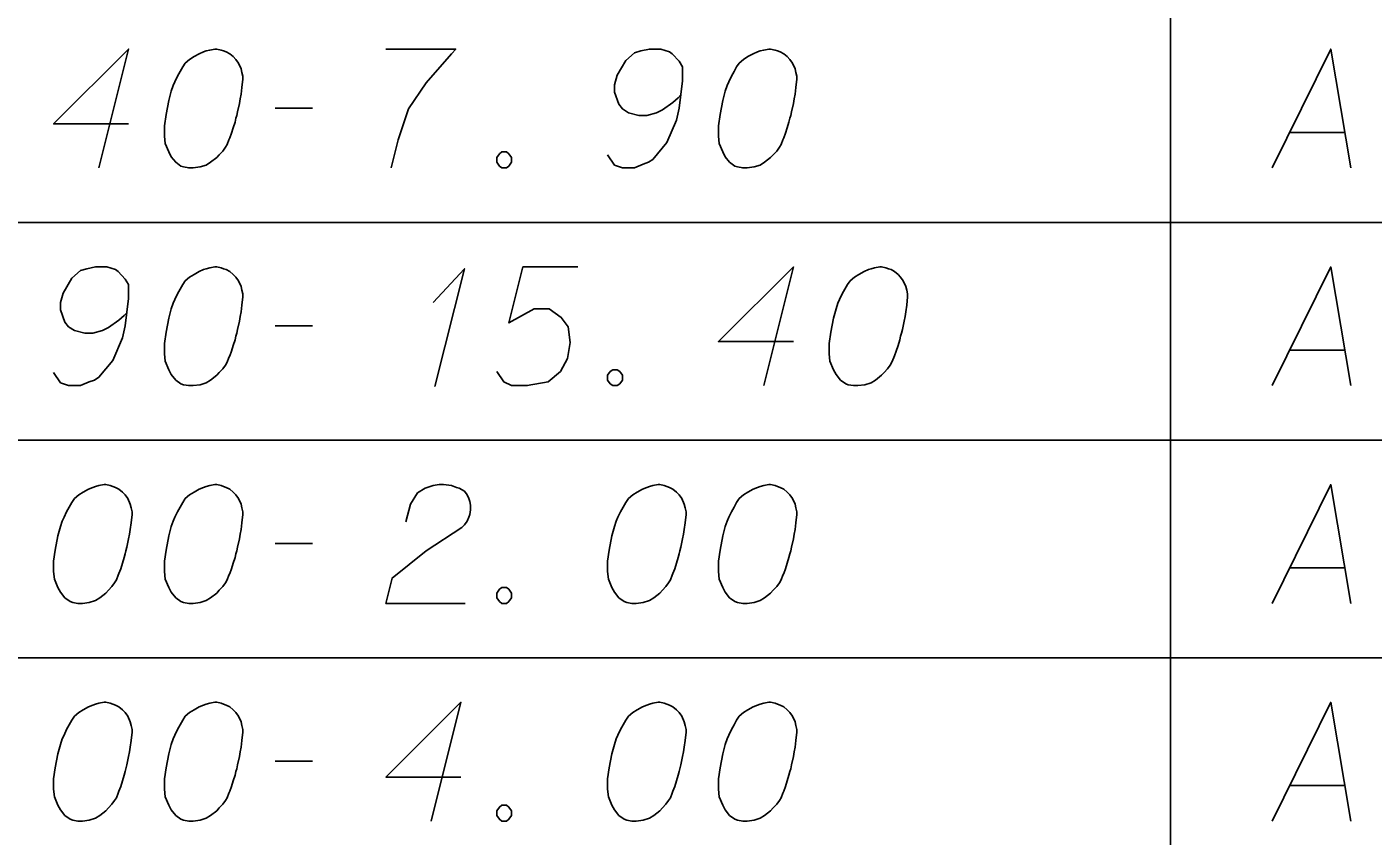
# Model space of a CAD drawing. Extents: x 2074207 to 2076812, y 516372 to 523312.
# Drawn here: x 2076398.8 to 2076453.3, y 520177.2 to 520209.9 of the extents above; entities that cross this region are included whole.
import ezdxf

# ---------------------------------------------------------------- set-up
doc = ezdxf.new("R2010")
doc.units = 0
doc.layers.add('Prop DirtTable_ Soil Test Results - Outline (Minor)', color=7, linetype='Continuous')
doc.layers.add('Prop DirtTable_ Soil Test Results - Tx (Sample Data)', color=7, linetype='Continuous')

msp = doc.modelspace()

# ---------------------------------------------------------------- linework, layer by layer
at = {"layer": 'Prop DirtTable_ Soil Test Results - Outline (Minor)'}
for p, q in [((2076445.063, 520210.801), (2076445.063, 520202.001)), ((2076260.609, 520202.001), (2076811.903, 520202.001)), ((2076260.609, 520202.001), (2076811.903, 520202.001)), ((2076445.063, 520202.001), (2076445.063, 520193.201)), ((2076260.609, 520193.201), (2076811.903, 520193.201)), ((2076260.609, 520193.201), (2076811.903, 520193.201)), ((2076445.063, 520193.201), (2076445.063, 520184.401)), ((2076260.609, 520184.401), (2076811.903, 520184.401)), ((2076260.609, 520184.401), (2076811.903, 520184.401)), ((2076445.063, 520184.401), (2076445.063, 520175.601))]:
    msp.add_line(p, q, dxfattribs=at)
at = {"layer": 'Prop DirtTable_ Soil Test Results - Tx (Sample Data)'}
for points in [[(2076402.935, 520205.983), (2076399.902, 520205.983), (2076402.935, 520209.006), (2076401.736, 520204.206)], [(2076406.498, 520209.006), (2076406.428, 520209.006), (2076406.216, 520208.969), (2076406.075, 520208.931), (2076405.969, 520208.893), (2076405.793, 520208.817), (2076405.581, 520208.704), (2076405.405, 520208.591), (2076405.228, 520208.44), (2076405.123, 520208.288), (2076405.017, 520208.099), (2076404.911, 520207.91), (2076404.805, 520207.684), (2076404.735, 520207.532), (2076404.664, 520207.306), (2076404.558, 520206.928), (2076404.452, 520206.361), (2076404.382, 520205.907), (2076404.382, 520205.491), (2076404.417, 520205.189), (2076404.558, 520204.849), (2076404.664, 520204.66), (2076404.84, 520204.433), (2076405.052, 520204.282), (2076405.158, 520204.244), (2076405.369, 520204.206), (2076405.546, 520204.206), (2076405.828, 520204.244), (2076406.075, 520204.32), (2076406.251, 520204.433), (2076406.498, 520204.622), (2076406.604, 520204.736), (2076406.745, 520204.887), (2076406.851, 520205.038), (2076406.922, 520205.151), (2076406.992, 520205.34), (2076407.027, 520205.416), (2076407.098, 520205.605), (2076407.169, 520205.832), (2076407.239, 520206.058), (2076407.274, 520206.21), (2076407.31, 520206.323), (2076407.345, 520206.474), (2076407.415, 520206.814), (2076407.451, 520207.003), (2076407.486, 520207.192), (2076407.521, 520207.457), (2076407.557, 520207.797), (2076407.557, 520207.91), (2076407.521, 520208.062), (2076407.486, 520208.213), (2076407.38, 520208.44), (2076407.274, 520208.591), (2076407.169, 520208.704), (2076407.027, 520208.817), (2076406.886, 520208.893), (2076406.78, 520208.931), (2076406.675, 520208.969), (2076406.498, 520209.006)], [(2076413.342, 520209.006), (2076416.164, 520209.006), (2076415.987, 520208.817), (2076414.964, 520207.646), (2076414.259, 520206.588), (2076413.836, 520205.34), (2076413.553, 520204.206)], [(2076422.302, 520204.736), (2076422.584, 520204.32), (2076422.901, 520204.206), (2076423.395, 520204.206), (2076423.748, 520204.358), (2076423.96, 520204.433), (2076424.136, 520204.547), (2076424.7, 520205.227), (2076425.089, 520206.134), (2076425.194, 520206.625), (2076425.335, 520207.721), (2076425.335, 520208.288), (2076425.194, 520208.515), (2076424.912, 520208.817), (2076424.806, 520208.893), (2076424.454, 520209.006), (2076423.995, 520209.006), (2076423.642, 520208.931), (2076423.395, 520208.855), (2076423.043, 520208.553), (2076422.69, 520207.948), (2076422.584, 520207.57), (2076422.584, 520207.268), (2076422.76, 520206.777), (2076422.901, 520206.588), (2076423.148, 520206.436), (2076423.572, 520206.323), (2076423.889, 520206.323), (2076424.277, 520206.436), (2076424.524, 520206.55), (2076424.947, 520206.852), (2076425.159, 520207.041), (2076425.265, 520207.154)], [(2076428.898, 520209.006), (2076428.828, 520209.006), (2076428.616, 520208.969), (2076428.475, 520208.931), (2076428.369, 520208.893), (2076428.193, 520208.817), (2076427.981, 520208.704), (2076427.805, 520208.591), (2076427.628, 520208.44), (2076427.523, 520208.288), (2076427.417, 520208.099), (2076427.311, 520207.91), (2076427.205, 520207.684), (2076427.135, 520207.532), (2076427.064, 520207.306), (2076426.958, 520206.928), (2076426.852, 520206.361), (2076426.782, 520205.907), (2076426.782, 520205.491), (2076426.817, 520205.189), (2076426.958, 520204.849), (2076427.064, 520204.66), (2076427.24, 520204.433), (2076427.452, 520204.282), (2076427.558, 520204.244), (2076427.769, 520204.206), (2076427.946, 520204.206), (2076428.228, 520204.244), (2076428.475, 520204.32), (2076428.651, 520204.433), (2076428.898, 520204.622), (2076429.004, 520204.736), (2076429.145, 520204.887), (2076429.251, 520205.038), (2076429.322, 520205.151), (2076429.392, 520205.34), (2076429.427, 520205.416), (2076429.498, 520205.605), (2076429.569, 520205.832), (2076429.639, 520206.058), (2076429.674, 520206.21), (2076429.71, 520206.323), (2076429.745, 520206.474), (2076429.815, 520206.814), (2076429.851, 520207.003), (2076429.886, 520207.192), (2076429.921, 520207.457), (2076429.957, 520207.797), (2076429.957, 520207.91), (2076429.921, 520208.062), (2076429.886, 520208.213), (2076429.78, 520208.44), (2076429.674, 520208.591), (2076429.569, 520208.704), (2076429.427, 520208.817), (2076429.286, 520208.893), (2076429.18, 520208.931), (2076429.075, 520208.969), (2076428.898, 520209.006)], [(2076449.182, 520204.206), (2076451.545, 520209.006), (2076452.357, 520204.206)], [(2076408.862, 520206.625), (2076410.379, 520206.625)], [(2076449.887, 520205.643), (2076452.11, 520205.643)], [(2076418.033, 520204.849), (2076418.21, 520204.849), (2076418.316, 520204.773), (2076418.421, 520204.622), (2076418.421, 520204.433), (2076418.316, 520204.282), (2076418.21, 520204.206), (2076418.033, 520204.206), (2076417.928, 520204.282), (2076417.822, 520204.433), (2076417.822, 520204.622), (2076417.928, 520204.773), (2076418.033, 520204.849)], [(2076399.902, 520195.936), (2076400.184, 520195.52), (2076400.501, 520195.406), (2076400.995, 520195.406), (2076401.348, 520195.558), (2076401.56, 520195.633), (2076401.736, 520195.747), (2076402.3, 520196.427), (2076402.689, 520197.334), (2076402.794, 520197.825), (2076402.935, 520198.921), (2076402.935, 520199.488), (2076402.794, 520199.715), (2076402.512, 520200.017), (2076402.406, 520200.093), (2076402.054, 520200.206), (2076401.595, 520200.206), (2076401.242, 520200.131), (2076400.995, 520200.055), (2076400.643, 520199.753), (2076400.29, 520199.148), (2076400.184, 520198.77), (2076400.184, 520198.468), (2076400.36, 520197.977), (2076400.501, 520197.788), (2076400.748, 520197.636), (2076401.172, 520197.523), (2076401.489, 520197.523), (2076401.877, 520197.636), (2076402.124, 520197.75), (2076402.547, 520198.052), (2076402.759, 520198.241), (2076402.865, 520198.354)], [(2076406.498, 520200.206), (2076406.428, 520200.206), (2076406.216, 520200.169), (2076406.075, 520200.131), (2076405.969, 520200.093), (2076405.793, 520200.017), (2076405.581, 520199.904), (2076405.405, 520199.791), (2076405.228, 520199.64), (2076405.123, 520199.488), (2076405.017, 520199.299), (2076404.911, 520199.11), (2076404.805, 520198.884), (2076404.735, 520198.732), (2076404.664, 520198.506), (2076404.558, 520198.128), (2076404.452, 520197.561), (2076404.382, 520197.107), (2076404.382, 520196.691), (2076404.417, 520196.389), (2076404.558, 520196.049), (2076404.664, 520195.86), (2076404.84, 520195.633), (2076405.052, 520195.482), (2076405.158, 520195.444), (2076405.369, 520195.406), (2076405.546, 520195.406), (2076405.828, 520195.444), (2076406.075, 520195.52), (2076406.251, 520195.633), (2076406.498, 520195.822), (2076406.604, 520195.936), (2076406.745, 520196.087), (2076406.851, 520196.238), (2076406.922, 520196.351), (2076406.992, 520196.54), (2076407.027, 520196.616), (2076407.098, 520196.805), (2076407.169, 520197.032), (2076407.239, 520197.258), (2076407.274, 520197.41), (2076407.31, 520197.523), (2076407.345, 520197.674), (2076407.415, 520198.014), (2076407.451, 520198.203), (2076407.486, 520198.392), (2076407.521, 520198.657), (2076407.557, 520198.997), (2076407.557, 520199.11), (2076407.521, 520199.262), (2076407.486, 520199.413), (2076407.38, 520199.64), (2076407.274, 520199.791), (2076407.169, 520199.904), (2076407.027, 520200.017), (2076406.886, 520200.093), (2076406.78, 520200.131), (2076406.675, 520200.169), (2076406.498, 520200.206)], [(2076421.102, 520200.206), (2076418.88, 520200.206), (2076418.316, 520197.939), (2076419.339, 520198.506), (2076419.938, 520198.506), (2076420.432, 520198.165), (2076420.714, 520197.788), (2076420.785, 520197.145), (2076420.679, 520196.503), (2076420.397, 520195.973), (2076419.903, 520195.558), (2076419.056, 520195.406), (2076418.421, 520195.406), (2076418.104, 520195.558), (2076417.822, 520195.973)], [(2076429.815, 520197.183), (2076426.782, 520197.183), (2076429.815, 520200.206), (2076428.616, 520195.406)], [(2076433.378, 520200.206), (2076433.308, 520200.206), (2076433.096, 520200.169), (2076432.955, 520200.131), (2076432.849, 520200.093), (2076432.673, 520200.017), (2076432.461, 520199.904), (2076432.285, 520199.791), (2076432.108, 520199.64), (2076432.003, 520199.488), (2076431.897, 520199.299), (2076431.791, 520199.11), (2076431.685, 520198.884), (2076431.615, 520198.732), (2076431.544, 520198.506), (2076431.438, 520198.128), (2076431.332, 520197.561), (2076431.262, 520197.107), (2076431.262, 520196.691), (2076431.297, 520196.389), (2076431.438, 520196.049), (2076431.544, 520195.86), (2076431.72, 520195.633), (2076431.932, 520195.482), (2076432.038, 520195.444), (2076432.249, 520195.406), (2076432.426, 520195.406), (2076432.708, 520195.444), (2076432.955, 520195.52), (2076433.131, 520195.633), (2076433.378, 520195.822), (2076433.484, 520195.936), (2076433.625, 520196.087), (2076433.731, 520196.238), (2076433.802, 520196.351), (2076433.872, 520196.54), (2076433.907, 520196.616), (2076433.978, 520196.805), (2076434.049, 520197.032), (2076434.119, 520197.258), (2076434.154, 520197.41), (2076434.19, 520197.523), (2076434.225, 520197.674), (2076434.295, 520198.014), (2076434.331, 520198.203), (2076434.366, 520198.392), (2076434.401, 520198.657), (2076434.437, 520198.997), (2076434.437, 520199.11), (2076434.401, 520199.262), (2076434.366, 520199.413), (2076434.26, 520199.64), (2076434.154, 520199.791), (2076434.049, 520199.904), (2076433.907, 520200.017), (2076433.766, 520200.093), (2076433.66, 520200.131), (2076433.555, 520200.169), (2076433.378, 520200.206)], [(2076449.182, 520195.406), (2076451.545, 520200.206), (2076452.357, 520195.406)], [(2076415.247, 520198.77), (2076416.517, 520200.131), (2076415.317, 520195.369)], [(2076408.862, 520197.825), (2076410.379, 520197.825)], [(2076449.887, 520196.843), (2076452.11, 520196.843)], [(2076422.513, 520196.049), (2076422.69, 520196.049), (2076422.796, 520195.973), (2076422.901, 520195.822), (2076422.901, 520195.633), (2076422.796, 520195.482), (2076422.69, 520195.406), (2076422.513, 520195.406), (2076422.408, 520195.482), (2076422.302, 520195.633), (2076422.302, 520195.822), (2076422.408, 520195.973), (2076422.513, 520196.049)], [(2076402.018, 520191.406), (2076401.948, 520191.406), (2076401.736, 520191.369), (2076401.595, 520191.331), (2076401.489, 520191.293), (2076401.313, 520191.217), (2076401.101, 520191.104), (2076400.925, 520190.991), (2076400.748, 520190.84), (2076400.643, 520190.688), (2076400.537, 520190.499), (2076400.431, 520190.31), (2076400.325, 520190.084), (2076400.255, 520189.932), (2076400.184, 520189.706), (2076400.078, 520189.328), (2076399.972, 520188.761), (2076399.902, 520188.307), (2076399.902, 520187.891), (2076399.937, 520187.589), (2076400.078, 520187.249), (2076400.184, 520187.06), (2076400.36, 520186.833), (2076400.572, 520186.682), (2076400.678, 520186.644), (2076400.889, 520186.606), (2076401.066, 520186.606), (2076401.348, 520186.644), (2076401.595, 520186.72), (2076401.771, 520186.833), (2076402.018, 520187.022), (2076402.124, 520187.136), (2076402.265, 520187.287), (2076402.371, 520187.438), (2076402.442, 520187.551), (2076402.512, 520187.74), (2076402.547, 520187.816), (2076402.618, 520188.005), (2076402.689, 520188.232), (2076402.759, 520188.458), (2076402.794, 520188.61), (2076402.83, 520188.723), (2076402.865, 520188.874), (2076402.935, 520189.214), (2076402.971, 520189.403), (2076403.006, 520189.592), (2076403.041, 520189.857), (2076403.077, 520190.197), (2076403.077, 520190.31), (2076403.041, 520190.462), (2076403.006, 520190.613), (2076402.9, 520190.84), (2076402.794, 520190.991), (2076402.689, 520191.104), (2076402.547, 520191.217), (2076402.406, 520191.293), (2076402.3, 520191.331), (2076402.195, 520191.369), (2076402.018, 520191.406)], [(2076406.498, 520191.406), (2076406.428, 520191.406), (2076406.216, 520191.369), (2076406.075, 520191.331), (2076405.969, 520191.293), (2076405.793, 520191.217), (2076405.581, 520191.104), (2076405.405, 520190.991), (2076405.228, 520190.84), (2076405.123, 520190.688), (2076405.017, 520190.499), (2076404.911, 520190.31), (2076404.805, 520190.084), (2076404.735, 520189.932), (2076404.664, 520189.706), (2076404.558, 520189.328), (2076404.452, 520188.761), (2076404.382, 520188.307), (2076404.382, 520187.891), (2076404.417, 520187.589), (2076404.558, 520187.249), (2076404.664, 520187.06), (2076404.84, 520186.833), (2076405.052, 520186.682), (2076405.158, 520186.644), (2076405.369, 520186.606), (2076405.546, 520186.606), (2076405.828, 520186.644), (2076406.075, 520186.72), (2076406.251, 520186.833), (2076406.498, 520187.022), (2076406.604, 520187.136), (2076406.745, 520187.287), (2076406.851, 520187.438), (2076406.922, 520187.551), (2076406.992, 520187.74), (2076407.027, 520187.816), (2076407.098, 520188.005), (2076407.169, 520188.232), (2076407.239, 520188.458), (2076407.274, 520188.61), (2076407.31, 520188.723), (2076407.345, 520188.874), (2076407.415, 520189.214), (2076407.451, 520189.403), (2076407.486, 520189.592), (2076407.521, 520189.857), (2076407.557, 520190.197), (2076407.557, 520190.31), (2076407.521, 520190.462), (2076407.486, 520190.613), (2076407.38, 520190.84), (2076407.274, 520190.991), (2076407.169, 520191.104), (2076407.027, 520191.217), (2076406.886, 520191.293), (2076406.78, 520191.331), (2076406.675, 520191.369), (2076406.498, 520191.406)], [(2076414.153, 520189.895), (2076414.329, 520190.613), (2076414.612, 520191.066), (2076414.929, 520191.255), (2076415.247, 520191.369), (2076415.494, 520191.406), (2076415.67, 520191.406), (2076415.987, 520191.369), (2076416.199, 520191.293), (2076416.305, 520191.255), (2076416.517, 520191.142), (2076416.622, 520190.991), (2076416.693, 520190.84), (2076416.728, 520190.726), (2076416.763, 520190.575), (2076416.763, 520190.386), (2076416.728, 520190.197), (2076416.693, 520190.084), (2076416.622, 520189.932), (2076416.517, 520189.781), (2076416.411, 520189.668), (2076414.964, 520188.723), (2076413.589, 520187.627), (2076413.342, 520186.606), (2076416.552, 520186.606)], [(2076424.418, 520191.406), (2076424.348, 520191.406), (2076424.136, 520191.369), (2076423.995, 520191.331), (2076423.889, 520191.293), (2076423.713, 520191.217), (2076423.501, 520191.104), (2076423.325, 520190.991), (2076423.148, 520190.84), (2076423.043, 520190.688), (2076422.937, 520190.499), (2076422.831, 520190.31), (2076422.725, 520190.084), (2076422.655, 520189.932), (2076422.584, 520189.706), (2076422.478, 520189.328), (2076422.372, 520188.761), (2076422.302, 520188.307), (2076422.302, 520187.891), (2076422.337, 520187.589), (2076422.478, 520187.249), (2076422.584, 520187.06), (2076422.76, 520186.833), (2076422.972, 520186.682), (2076423.078, 520186.644), (2076423.289, 520186.606), (2076423.466, 520186.606), (2076423.748, 520186.644), (2076423.995, 520186.72), (2076424.171, 520186.833), (2076424.418, 520187.022), (2076424.524, 520187.136), (2076424.665, 520187.287), (2076424.771, 520187.438), (2076424.842, 520187.551), (2076424.912, 520187.74), (2076424.947, 520187.816), (2076425.018, 520188.005), (2076425.089, 520188.232), (2076425.159, 520188.458), (2076425.194, 520188.61), (2076425.23, 520188.723), (2076425.265, 520188.874), (2076425.335, 520189.214), (2076425.371, 520189.403), (2076425.406, 520189.592), (2076425.441, 520189.857), (2076425.477, 520190.197), (2076425.477, 520190.31), (2076425.441, 520190.462), (2076425.406, 520190.613), (2076425.3, 520190.84), (2076425.194, 520190.991), (2076425.089, 520191.104), (2076424.947, 520191.217), (2076424.806, 520191.293), (2076424.7, 520191.331), (2076424.595, 520191.369), (2076424.418, 520191.406)], [(2076428.898, 520191.406), (2076428.828, 520191.406), (2076428.616, 520191.369), (2076428.475, 520191.331), (2076428.369, 520191.293), (2076428.193, 520191.217), (2076427.981, 520191.104), (2076427.805, 520190.991), (2076427.628, 520190.84), (2076427.523, 520190.688), (2076427.417, 520190.499), (2076427.311, 520190.31), (2076427.205, 520190.084), (2076427.135, 520189.932), (2076427.064, 520189.706), (2076426.958, 520189.328), (2076426.852, 520188.761), (2076426.782, 520188.307), (2076426.782, 520187.891), (2076426.817, 520187.589), (2076426.958, 520187.249), (2076427.064, 520187.06), (2076427.24, 520186.833), (2076427.452, 520186.682), (2076427.558, 520186.644), (2076427.769, 520186.606), (2076427.946, 520186.606), (2076428.228, 520186.644), (2076428.475, 520186.72), (2076428.651, 520186.833), (2076428.898, 520187.022), (2076429.004, 520187.136), (2076429.145, 520187.287), (2076429.251, 520187.438), (2076429.322, 520187.551), (2076429.392, 520187.74), (2076429.427, 520187.816), (2076429.498, 520188.005), (2076429.569, 520188.232), (2076429.639, 520188.458), (2076429.674, 520188.61), (2076429.71, 520188.723), (2076429.745, 520188.874), (2076429.815, 520189.214), (2076429.851, 520189.403), (2076429.886, 520189.592), (2076429.921, 520189.857), (2076429.957, 520190.197), (2076429.957, 520190.31), (2076429.921, 520190.462), (2076429.886, 520190.613), (2076429.78, 520190.84), (2076429.674, 520190.991), (2076429.569, 520191.104), (2076429.427, 520191.217), (2076429.286, 520191.293), (2076429.18, 520191.331), (2076429.075, 520191.369), (2076428.898, 520191.406)], [(2076449.182, 520186.606), (2076451.545, 520191.406), (2076452.357, 520186.606)], [(2076408.862, 520189.025), (2076410.379, 520189.025)], [(2076449.887, 520188.043), (2076452.11, 520188.043)], [(2076418.033, 520187.249), (2076418.21, 520187.249), (2076418.316, 520187.173), (2076418.421, 520187.022), (2076418.421, 520186.833), (2076418.316, 520186.682), (2076418.21, 520186.606), (2076418.033, 520186.606), (2076417.928, 520186.682), (2076417.822, 520186.833), (2076417.822, 520187.022), (2076417.928, 520187.173), (2076418.033, 520187.249)], [(2076402.018, 520182.606), (2076401.948, 520182.606), (2076401.736, 520182.569), (2076401.595, 520182.531), (2076401.489, 520182.493), (2076401.313, 520182.417), (2076401.101, 520182.304), (2076400.925, 520182.191), (2076400.748, 520182.04), (2076400.643, 520181.888), (2076400.537, 520181.699), (2076400.431, 520181.51), (2076400.325, 520181.284), (2076400.255, 520181.132), (2076400.184, 520180.906), (2076400.078, 520180.528), (2076399.972, 520179.961), (2076399.902, 520179.507), (2076399.902, 520179.091), (2076399.937, 520178.789), (2076400.078, 520178.449), (2076400.184, 520178.26), (2076400.36, 520178.033), (2076400.572, 520177.882), (2076400.678, 520177.844), (2076400.889, 520177.806), (2076401.066, 520177.806), (2076401.348, 520177.844), (2076401.595, 520177.92), (2076401.771, 520178.033), (2076402.018, 520178.222), (2076402.124, 520178.336), (2076402.265, 520178.487), (2076402.371, 520178.638), (2076402.442, 520178.751), (2076402.512, 520178.94), (2076402.547, 520179.016), (2076402.618, 520179.205), (2076402.689, 520179.432), (2076402.759, 520179.658), (2076402.794, 520179.81), (2076402.83, 520179.923), (2076402.865, 520180.074), (2076402.935, 520180.414), (2076402.971, 520180.603), (2076403.006, 520180.792), (2076403.041, 520181.057), (2076403.077, 520181.397), (2076403.077, 520181.51), (2076403.041, 520181.662), (2076403.006, 520181.813), (2076402.9, 520182.04), (2076402.794, 520182.191), (2076402.689, 520182.304), (2076402.547, 520182.417), (2076402.406, 520182.493), (2076402.3, 520182.531), (2076402.195, 520182.569), (2076402.018, 520182.606)], [(2076406.498, 520182.606), (2076406.428, 520182.606), (2076406.216, 520182.569), (2076406.075, 520182.531), (2076405.969, 520182.493), (2076405.793, 520182.417), (2076405.581, 520182.304), (2076405.405, 520182.191), (2076405.228, 520182.04), (2076405.123, 520181.888), (2076405.017, 520181.699), (2076404.911, 520181.51), (2076404.805, 520181.284), (2076404.735, 520181.132), (2076404.664, 520180.906), (2076404.558, 520180.528), (2076404.452, 520179.961), (2076404.382, 520179.507), (2076404.382, 520179.091), (2076404.417, 520178.789), (2076404.558, 520178.449), (2076404.664, 520178.26), (2076404.84, 520178.033), (2076405.052, 520177.882), (2076405.158, 520177.844), (2076405.369, 520177.806), (2076405.546, 520177.806), (2076405.828, 520177.844), (2076406.075, 520177.92), (2076406.251, 520178.033), (2076406.498, 520178.222), (2076406.604, 520178.336), (2076406.745, 520178.487), (2076406.851, 520178.638), (2076406.922, 520178.751), (2076406.992, 520178.94), (2076407.027, 520179.016), (2076407.098, 520179.205), (2076407.169, 520179.432), (2076407.239, 520179.658), (2076407.274, 520179.81), (2076407.31, 520179.923), (2076407.345, 520180.074), (2076407.415, 520180.414), (2076407.451, 520180.603), (2076407.486, 520180.792), (2076407.521, 520181.057), (2076407.557, 520181.397), (2076407.557, 520181.51), (2076407.521, 520181.662), (2076407.486, 520181.813), (2076407.38, 520182.04), (2076407.274, 520182.191), (2076407.169, 520182.304), (2076407.027, 520182.417), (2076406.886, 520182.493), (2076406.78, 520182.531), (2076406.675, 520182.569), (2076406.498, 520182.606)], [(2076416.375, 520179.583), (2076413.342, 520179.583), (2076416.375, 520182.606), (2076415.176, 520177.806)], [(2076424.418, 520182.606), (2076424.348, 520182.606), (2076424.136, 520182.569), (2076423.995, 520182.531), (2076423.889, 520182.493), (2076423.713, 520182.417), (2076423.501, 520182.304), (2076423.325, 520182.191), (2076423.148, 520182.04), (2076423.043, 520181.888), (2076422.937, 520181.699), (2076422.831, 520181.51), (2076422.725, 520181.284), (2076422.655, 520181.132), (2076422.584, 520180.906), (2076422.478, 520180.528), (2076422.372, 520179.961), (2076422.302, 520179.507), (2076422.302, 520179.091), (2076422.337, 520178.789), (2076422.478, 520178.449), (2076422.584, 520178.26), (2076422.76, 520178.033), (2076422.972, 520177.882), (2076423.078, 520177.844), (2076423.289, 520177.806), (2076423.466, 520177.806), (2076423.748, 520177.844), (2076423.995, 520177.92), (2076424.171, 520178.033), (2076424.418, 520178.222), (2076424.524, 520178.336), (2076424.665, 520178.487), (2076424.771, 520178.638), (2076424.842, 520178.751), (2076424.912, 520178.94), (2076424.947, 520179.016), (2076425.018, 520179.205), (2076425.089, 520179.432), (2076425.159, 520179.658), (2076425.194, 520179.81), (2076425.23, 520179.923), (2076425.265, 520180.074), (2076425.335, 520180.414), (2076425.371, 520180.603), (2076425.406, 520180.792), (2076425.441, 520181.057), (2076425.477, 520181.397), (2076425.477, 520181.51), (2076425.441, 520181.662), (2076425.406, 520181.813), (2076425.3, 520182.04), (2076425.194, 520182.191), (2076425.089, 520182.304), (2076424.947, 520182.417), (2076424.806, 520182.493), (2076424.7, 520182.531), (2076424.595, 520182.569), (2076424.418, 520182.606)], [(2076428.898, 520182.606), (2076428.828, 520182.606), (2076428.616, 520182.569), (2076428.475, 520182.531), (2076428.369, 520182.493), (2076428.193, 520182.417), (2076427.981, 520182.304), (2076427.805, 520182.191), (2076427.628, 520182.04), (2076427.523, 520181.888), (2076427.417, 520181.699), (2076427.311, 520181.51), (2076427.205, 520181.284), (2076427.135, 520181.132), (2076427.064, 520180.906), (2076426.958, 520180.528), (2076426.852, 520179.961), (2076426.782, 520179.507), (2076426.782, 520179.091), (2076426.817, 520178.789), (2076426.958, 520178.449), (2076427.064, 520178.26), (2076427.24, 520178.033), (2076427.452, 520177.882), (2076427.558, 520177.844), (2076427.769, 520177.806), (2076427.946, 520177.806), (2076428.228, 520177.844), (2076428.475, 520177.92), (2076428.651, 520178.033), (2076428.898, 520178.222), (2076429.004, 520178.336), (2076429.145, 520178.487), (2076429.251, 520178.638), (2076429.322, 520178.751), (2076429.392, 520178.94), (2076429.427, 520179.016), (2076429.498, 520179.205), (2076429.569, 520179.432), (2076429.639, 520179.658), (2076429.674, 520179.81), (2076429.71, 520179.923), (2076429.745, 520180.074), (2076429.815, 520180.414), (2076429.851, 520180.603), (2076429.886, 520180.792), (2076429.921, 520181.057), (2076429.957, 520181.397), (2076429.957, 520181.51), (2076429.921, 520181.662), (2076429.886, 520181.813), (2076429.78, 520182.04), (2076429.674, 520182.191), (2076429.569, 520182.304), (2076429.427, 520182.417), (2076429.286, 520182.493), (2076429.18, 520182.531), (2076429.075, 520182.569), (2076428.898, 520182.606)], [(2076449.182, 520177.806), (2076451.545, 520182.606), (2076452.357, 520177.806)], [(2076408.862, 520180.225), (2076410.379, 520180.225)], [(2076449.887, 520179.243), (2076452.11, 520179.243)], [(2076418.033, 520178.449), (2076418.21, 520178.449), (2076418.316, 520178.373), (2076418.421, 520178.222), (2076418.421, 520178.033), (2076418.316, 520177.882), (2076418.21, 520177.806), (2076418.033, 520177.806), (2076417.928, 520177.882), (2076417.822, 520178.033), (2076417.822, 520178.222), (2076417.928, 520178.373), (2076418.033, 520178.449)]]:
    msp.add_lwpolyline(points, dxfattribs=at)

doc.saveas('drawing.dxf')
